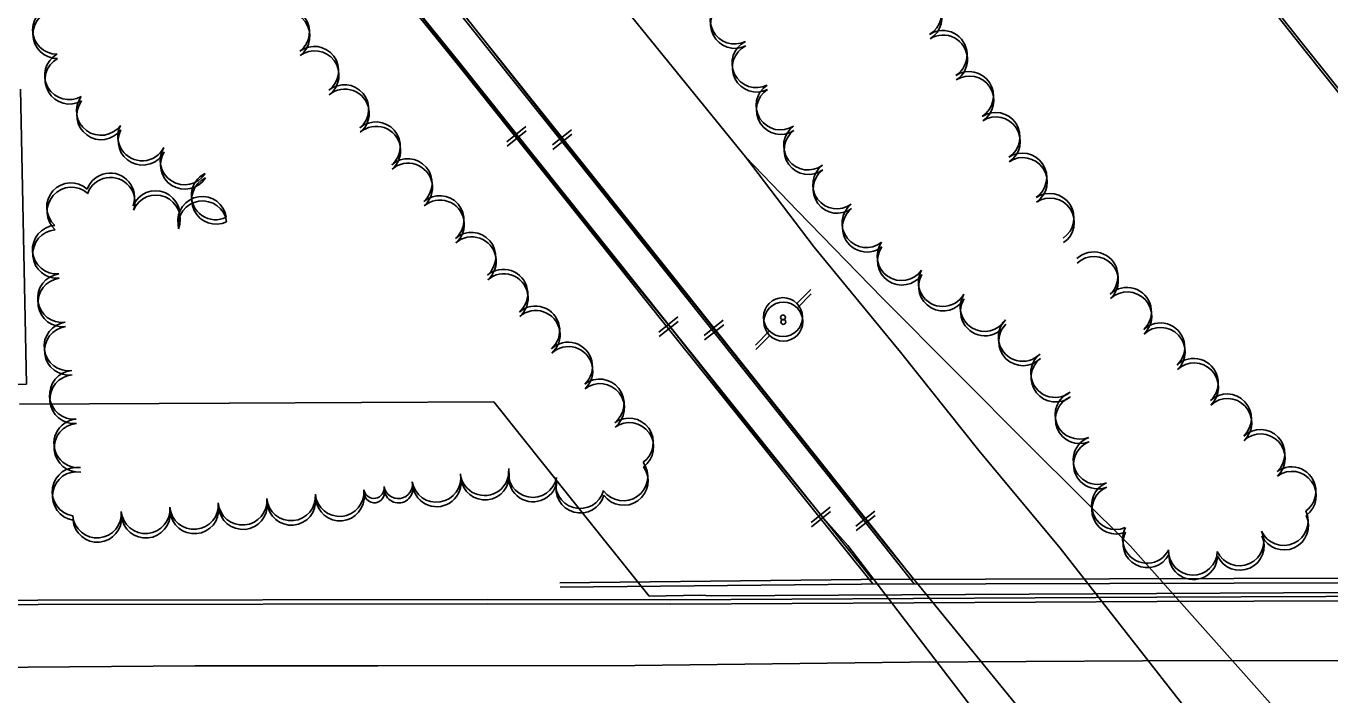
# Model space of a CAD drawing. Extents: x -25029 to 2274964, y -81170 to 687028.
# Drawn here: x 12870 to 13405, y -65327 to -65052 of the extents above; entities that cross this region are included whole.
import ezdxf

# ---------------------------------------------------------------- set-up
doc = ezdxf.new("R2010")
doc.units = 0
for name, color, linetype in [('81911BEA - RW_X_Fee_RW', 7, 'Continuous'), ('BRIDGE', 7, 'Continuous'), ('GE_X_CL_2000', 7, 'Continuous'), ('RD_X_RR_1', 7, 'Continuous'), ('ROAD', 7, 'Continuous'), ('RR', 7, 'Continuous'), ('TRANSPWRLN', 7, 'Continuous'), ('TREES', 7, 'Continuous')]:
    doc.layers.add(name, color=color, linetype=linetype)

msp = doc.modelspace()

# ---------------------------------------------------------------- linework, layer by layer
at = {"layer": '81911BEA - RW_X_Fee_RW'}
msp.add_line((13125.94, -65286.05), (13147.11, -65285.65), dxfattribs=at)
for points in [[(12867.51, -65207.28), (12953.52, -65206.88), (13062.22, -65206.36)], [(13125.94, -65286.05), (13094.08, -65246.23), (13062.22, -65206.36)], [(13147.11, -65285.65), (13151.44, -65285.93), (13595.25, -65283.61), (13694.36, -65283.15), (13843.77, -65282.47)]]:
    msp.add_lwpolyline(points, dxfattribs=at)
at = {"layer": 'BRIDGE'}
for points in [[(13089.32, -65280.56), (13213, -65279.25), (13366.02, -65278.83), (13523.29, -65278.57), (13696.77, -65278.25), (13864.41, -65277.49), (13879.02, -65277.56), (13955.99, -65277.56)], [(13089.46, -65282.37), (13213.14, -65281.08), (13366.16, -65280.68), (13523.43, -65280.44), (13696.91, -65280.14), (13864.55, -65279.4), (13879.16, -65279.47), (13956.13, -65279.48)]]:
    msp.add_lwpolyline(points, dxfattribs=at)
at = {"layer": 'GE_X_CL_2000'}
msp.add_lwpolyline([(12345.17, -65317.55), (12443.85, -65317.19), (12542.32, -65316.56), (12658.76, -65316.25), (12750.76, -65315.76), (12853.69, -65315.35), (12939.51, -65314.63), (13014.53, -65314.6), (13120.15, -65314.49), (13232.97, -65313.15), (13328.43, -65312.68), (13446.46, -65312.53), (13546.93, -65311.86), (13693.05, -65311.23), (13837.54, -65311.04), (13874.7, -65310.7), (13893.51, -65310.53)], dxfattribs=at)
at = {"layer": 'RD_X_RR_1'}
for p, q in [((13207.5, -65265.32), (13264.66, -65339.76)), ((13223.65, -65265.64), (13283.06, -65338.46)), ((13323.36, -65265.45), (13389.27, -65339.39)), ((13294.63, -65266.35), (13352.02, -65339.46))]:
    msp.add_line(p, q, dxfattribs=at)
for points in [[(13223.65, -65265.64), (13202.25, -65238.9), (13150.1, -65173.32), (13096.93, -65107.07), (13046.45, -65042.98), (12991.62, -64974.58), (12943.7, -64915.25), (12904.74, -64865.05), (12819, -64758.42), (12732.82, -64650.52), (12696.82, -64605.64), (12642.88, -64538.69), (12569.99, -64446.97), (12511.24, -64373.63), (11889.95, -63591.59)], [(12337.37, -64176.67), (12404.2, -64260.23), (12459.39, -64330.13), (12484.41, -64360.44), (12553.67, -64449.49), (12605.1, -64513.45), (12679.44, -64606.79), (12724.47, -64663.3), (12772.64, -64723.19), (12819.14, -64780.48), (12854.89, -64825.06), (12905.52, -64888.89), (12946.21, -64940.48), (12992.26, -64997.1), (13042.04, -65060.32), (13098.73, -65131.59), (13135.59, -65176.78), (13164.57, -65213.67), (13197.59, -65254.1), (13207.5, -65265.32)], [(12428.87, -64190.92), (12469.84, -64241.69), (12492.43, -64269.29), (12540.09, -64328.62), (12597.22, -64400.25), (12637.6, -64450.13), (12688.55, -64513.85), (12741.04, -64577.98), (12764.2, -64607.48), (12796.45, -64648.21), (12836.65, -64697.35), (12875.93, -64746.58), (12908.49, -64786.96), (12956.41, -64846.14), (13006.19, -64908.28), (13056.37, -64970.43), (13088.58, -65010.96), (13128.77, -65060.5), (13165.52, -65105.79)], [(13165.52, -65105.79), (13193.72, -65142.85), (13229.16, -65185.88), (13261.36, -65226.24), (13294.63, -65266.35)], [(13165.52, -65105.79), (13186.82, -65127.95), (13221.71, -65163.71), (13282.3, -65224.56), (13323.36, -65265.45)]]:
    msp.add_lwpolyline(points, dxfattribs=at)
at = {"layer": 'ROAD'}
for points in [[(12850.77, -65199.57), (12870.33, -65199.05), (12867.89, -65077.94)], [(13879.32, -65284.88), (13611.69, -65285.43), (13334.41, -65286.48), (13134.66, -65287.6), (13059.66, -65287.4), (12875.09, -65287.66), (12765.79, -65289.02)], [(13879.45, -65286.79), (13611.82, -65287.31), (13334.54, -65288.32), (13134.79, -65289.42), (13059.79, -65289.21), (12875.22, -65289.45), (12765.92, -65290.79)]]:
    msp.add_lwpolyline(points, dxfattribs=at)
at = {"layer": 'RR'}
for p, q in [((13067.57, -65099.56), (13075.39, -65093.32)), ((13086.26, -65100.88), (13094.08, -65094.64)), ((13067.73, -65101.37), (13075.55, -65095.13)), ((13086.42, -65102.69), (13094.24, -65096.46)), ((13129.95, -65177.73), (13137.75, -65171.48)), ((13130.1, -65179.55), (13137.9, -65173.3)), ((13148.59, -65179.06), (13156.42, -65172.84)), ((13148.74, -65180.88), (13156.57, -65174.66)), ((13192.43, -65255.8), (13200.24, -65249.55)), ((13192.57, -65257.63), (13200.38, -65251.38)), ((13210.82, -65257.34), (13218.65, -65251.12)), ((13210.96, -65259.17), (13218.79, -65252.95))]:
    msp.add_line(p, q, dxfattribs=at)
for points in [[(12788.47, -64746.58), (13047.84, -65066.8), (13132.67, -65173.13), (13205.42, -65264.03), (13217.59, -65279.23)], [(12808.8, -64746.58), (12918.43, -64882.28), (13030.6, -65023.12), (13135.47, -65154.51), (13222.65, -65264.2), (13234.58, -65279.19)], [(13142.11, -64746.54), (13256.49, -64885.58), (13333.69, -64982.71), (13394.07, -65059.08), (13459.26, -65140.85), (13508.54, -65202.78), (13543.24, -65245.99), (13556.68, -65262.72), (13569.4, -65278.49)], [(12788.67, -64748.36), (13048, -65068.61), (13132.82, -65174.95), (13205.56, -65265.86), (13217.73, -65281.06)], [(12809, -64748.36), (12918.61, -64884.07), (13030.77, -65024.93), (13135.62, -65156.33), (13222.79, -65266.03), (13234.72, -65281.02)], [(13142.31, -64748.36), (13256.67, -64887.41), (13333.86, -64984.55), (13394.23, -65060.93), (13459.41, -65142.71), (13508.68, -65204.65), (13543.38, -65247.86), (13556.82, -65264.59), (13569.54, -65280.36)]]:
    msp.add_lwpolyline(points, dxfattribs=at)
at = {"layer": 'TRANSPWRLN'}
for p, q in [((13186.56, -65166.02), (13192.36, -65160.22)), ((13186.71, -65167.85), (13192.51, -65162.05)), ((13169.56, -65183.03), (13175.36, -65177.23)), ((13169.71, -65184.85), (13175.51, -65179.05))]:
    msp.add_line(p, q, dxfattribs=at)
for centre, radius in [((13180.91, -65171.56), 8.01), ((13181.05, -65173.39), 8.01), ((13180.91, -65171.68), 1), ((13181.05, -65173.51), 1)]:
    msp.add_circle(centre, radius, dxfattribs=at)
at = {"layer": 'TREES'}
for centre, radius, start, end in [((13161.04, -65049.46), 10, 116.5186, 296.5186), ((13236, -65046.9), 10, 300.738, 120.738), ((13236.16, -65048.74), 10, 300.731, 120.731), ((12882.87, -65053.64), 10, 90.1257, 270.1257), ((12883.03, -65055.43), 10, 90.1187, 270.1187), ((12976.53, -65054.42), 10, 306.7926, 126.7926), ((12976.69, -65056.23), 10, 306.7856, 126.7856), ((13161.2, -65051.29), 10, 116.5116, 296.5116), ((13246.48, -65063.93), 10, 302.4788, 122.4788), ((13246.64, -65065.77), 10, 302.4718, 122.4718), ((12988.51, -65070.44), 10, 306.7926, 126.7926), ((12988.66, -65072.25), 10, 306.7856, 126.7856), ((13169.97, -65067.36), 10, 116.5186, 296.5186), ((13170.12, -65069.19), 10, 116.5116, 296.5116), ((12887.86, -65072.32), 10, 119.7956, 299.7956), ((12888.02, -65074.11), 10, 119.7886, 299.7886), ((13257.29, -65080.76), 10, 302.9566, 122.9566), ((13257.44, -65082.6), 10, 302.9496, 122.9496), ((13000.87, -65086.15), 10, 309.6205, 129.6205), ((13001.03, -65087.96), 10, 309.6135, 129.6135), ((13179.85, -65084.71), 10, 122.7856, 302.7856), ((13180, -65086.54), 10, 122.7786, 302.7786), ((12900.88, -65086.94), 10, 143.5327, 323.5327), ((12901.03, -65088.74), 10, 143.5257, 323.5257), ((13268.18, -65097.53), 10, 303.0129, 123.0129), ((12917.85, -65097.39), 10, 153.2405, 333.2405), ((12918, -65099.18), 10, 153.2335, 333.2335), ((13013.79, -65101.42), 10, 310.8457, 130.8457), ((13013.94, -65103.23), 10, 310.8387, 130.8387), ((13191.2, -65101.16), 10, 126.4633, 306.4633), ((13268.33, -65099.38), 10, 303.0059, 123.0059), ((13191.36, -65103), 10, 126.4563, 306.4563), ((12935.23, -65107.23), 10, 147.6893, 327.6893), ((12935.38, -65109.03), 10, 147.6823, 327.6823), ((13279.2, -65114.22), 10, 303.8943, 123.8943), ((13026.87, -65116.55), 10, 310.8457, 130.8457), ((13027.02, -65118.36), 10, 310.8387, 130.8387), ((13203.05, -65117.19), 9.92, 126.4633, 306.4633), ((13279.35, -65116.06), 10, 303.8873, 123.8873), ((12904.73, -65122.43), 10, 339.9973, 159.9973), ((12904.88, -65124.22), 10, 339.9903, 159.9903), ((12948.03, -65121.58), 10, 115.793, 295.793), ((12948.18, -65123.38), 10, 115.786, 295.786), ((13203.2, -65119.02), 9.92, 126.4563, 306.4563), ((12888.66, -65126.45), 10, 48.1309, 228.1309), ((12888.81, -65128.25), 10, 48.1239, 228.1239), ((12923.36, -65129.68), 10, 337.4436, 157.4436), ((13290.36, -65130.82), 10, 303.8943, 123.8943), ((12923.51, -65131.48), 10, 337.4366, 157.4366), ((12942.49, -65132.05), 10, 8.4351, 188.4351), ((12942.64, -65133.85), 10, 8.4281, 188.4281), ((13039.95, -65131.68), 10, 310.8457, 130.8457), ((13040.1, -65133.49), 10, 310.8387, 130.8387), ((13215.16, -65133), 10, 128.4316, 308.4316), ((13290.5, -65132.67), 10, 303.8873, 123.8873), ((13215.31, -65134.83), 10, 128.4246, 308.4246), ((12882.83, -65143.86), 10, 94.82, 274.82), ((12882.97, -65145.66), 10, 94.813, 274.813), ((13053.03, -65146.81), 10, 310.8457, 130.8457), ((13053.18, -65148.62), 10, 310.8387, 130.8387), ((13229.58, -65146.55), 10, 145.1708, 325.1708), ((13229.73, -65148.38), 10, 145.1638, 325.1638), ((13295.93, -65139.12), 0.0000000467, 303.8951, 123.8951), ((13296.08, -65140.97), 0.0000000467, 303.8881, 123.8881), ((13308.42, -65154.8), 10, 313.2602, 133.2602), ((13308.57, -65156.64), 10, 313.2532, 133.2532), ((13066.13, -65161.92), 10, 311.0048, 131.0048), ((13246.48, -65157.2), 10, 150.3527, 330.3527), ((12884.98, -65163.74), 10, 97.5582, 277.5582), ((12885.13, -65165.54), 10, 97.5512, 277.5512), ((13066.28, -65163.74), 10, 310.9978, 130.9978), ((13246.63, -65159.04), 10, 150.3457, 330.3457), ((13263.69, -65167.39), 10, 148.4096, 328.4096), ((13263.84, -65169.23), 10, 148.4026, 328.4026), ((13322.13, -65169.36), 10, 313.2602, 133.2602), ((13322.27, -65171.21), 10, 313.2532, 133.2532), ((13079.26, -65177.01), 10, 311.0048, 131.0048), ((13079.4, -65178.83), 10, 310.9978, 130.9978), ((12887.61, -65183.57), 10, 97.5629, 277.5629), ((13279.32, -65179.66), 10, 135.2953, 315.2953), ((13279.46, -65181.5), 10, 135.2883, 315.2883), ((13335.84, -65183.93), 10, 313.2602, 133.2602), ((12887.76, -65185.36), 10, 97.5559, 277.5559), ((13335.98, -65185.78), 10, 313.2532, 133.2532), ((13092.68, -65191.83), 10, 313.3264, 133.3264), ((13092.82, -65193.65), 10, 313.3194, 133.3194), ((13292.64, -65194.53), 10, 128.3977, 308.3977), ((13292.78, -65196.38), 10, 128.3907, 308.3907), ((13349.54, -65198.49), 10, 313.2602, 133.2602), ((13349.68, -65200.34), 10, 313.2532, 133.2532), ((12889.82, -65203.44), 10, 95.1409, 275.1409), ((12889.96, -65205.24), 10, 95.1339, 275.1339), ((13105.68, -65207), 10, 307.873, 127.873), ((13105.82, -65208.82), 10, 307.866, 127.866), ((13302.62, -65211.63), 10, 112.1635, 292.1635), ((13302.76, -65213.48), 10, 112.1565, 292.1565), ((13363.21, -65213.09), 10, 312.9558, 132.9558), ((13363.35, -65214.95), 10, 312.9488, 132.9488), ((12891.62, -65223.36), 10, 95.1365, 275.1365), ((12891.75, -65225.16), 10, 95.1295, 275.1295), ((13117.67, -65223.01), 10, 305.7872, 125.7872), ((13117.81, -65224.83), 10, 305.7802, 125.7802), ((13376.91, -65227.66), 10, 313.5405, 133.5405), ((13310.06, -65230.2), 10, 111.497, 291.497), ((13310.19, -65232.04), 10, 111.49, 291.49), ((13377.05, -65229.51), 10, 313.5335, 133.5335), ((12890.93, -65243.19), 10, 80.8958, 260.8958), ((13058.41, -65234.77), 10, 186.4581, 6.4581), ((13078.17, -65235.54), 10, 169.0968, 349.0968), ((13115.39, -65236.95), 10, 215.6351, 35.6351), ((13115.52, -65238.77), 10, 215.6281, 35.6281), ((13389.68, -65243), 10, 306.0377, 126.0377), ((12891.06, -65244.99), 10, 80.8888, 260.8888), ((13022.95, -65240.13), 5.88, 189.4318, 9.4318), ((13038.61, -65237.53), 10, 189.4318, 9.4318), ((13038.75, -65239.35), 10, 189.4248, 9.4248), ((13058.55, -65236.58), 10, 186.4511, 6.4511), ((13078.3, -65237.35), 10, 169.0898, 349.0898), ((13097.62, -65240.1), 10, 164.5023, 344.5023), ((13389.82, -65244.85), 10, 306.0307, 126.0307), ((12979, -65245.12), 10, 185.0662, 5.0662), ((12998.92, -65243.35), 10, 185.0662, 5.0662), ((12999.05, -65245.16), 10, 185.0592, 5.0592), ((13013.01, -65241.78), 4.19, 189.4318, 9.4318), ((13013.15, -65243.59), 4.19, 189.4248, 9.4248), ((13023.08, -65241.95), 5.88, 189.4248, 9.4248), ((13097.76, -65241.92), 10, 164.4953, 344.4953), ((13317.58, -65248.73), 10, 112.7044, 292.7044), ((13317.71, -65250.57), 10, 112.6974, 292.6974), ((12919.23, -65250.42), 10, 185.0662, 5.0662), ((12939.15, -65248.65), 10, 185.0662, 5.0662), ((12939.29, -65250.45), 10, 185.0592, 5.0592), ((12959.07, -65246.89), 10, 185.0662, 5.0662), ((12959.21, -65248.69), 10, 185.0592, 5.0592), ((12979.13, -65246.93), 10, 185.0592, 5.0592), ((12899.31, -65252.19), 10, 185.0662, 5.0662), ((12899.44, -65253.98), 10, 185.0592, 5.0592), ((12919.36, -65252.22), 10, 185.0592, 5.0592), ((13386.48, -65255.26), 10, 204.6715, 24.6715), ((13386.61, -65257.11), 10, 204.6645, 24.6645), ((13330.33, -65262.54), 10, 152.6931, 332.6931), ((13330.46, -65264.39), 10, 152.6861, 332.6861), ((13368.3, -65263.59), 10, 204.5519, 24.5519), ((13368.43, -65265.44), 10, 204.5449, 24.5449), ((13349.21, -65267.43), 10, 178.2396, 358.2396), ((13349.34, -65269.28), 10, 178.2326, 358.2326)]:
    msp.add_arc(centre, radius, start, end, dxfattribs=at)

doc.saveas('drawing.dxf')
